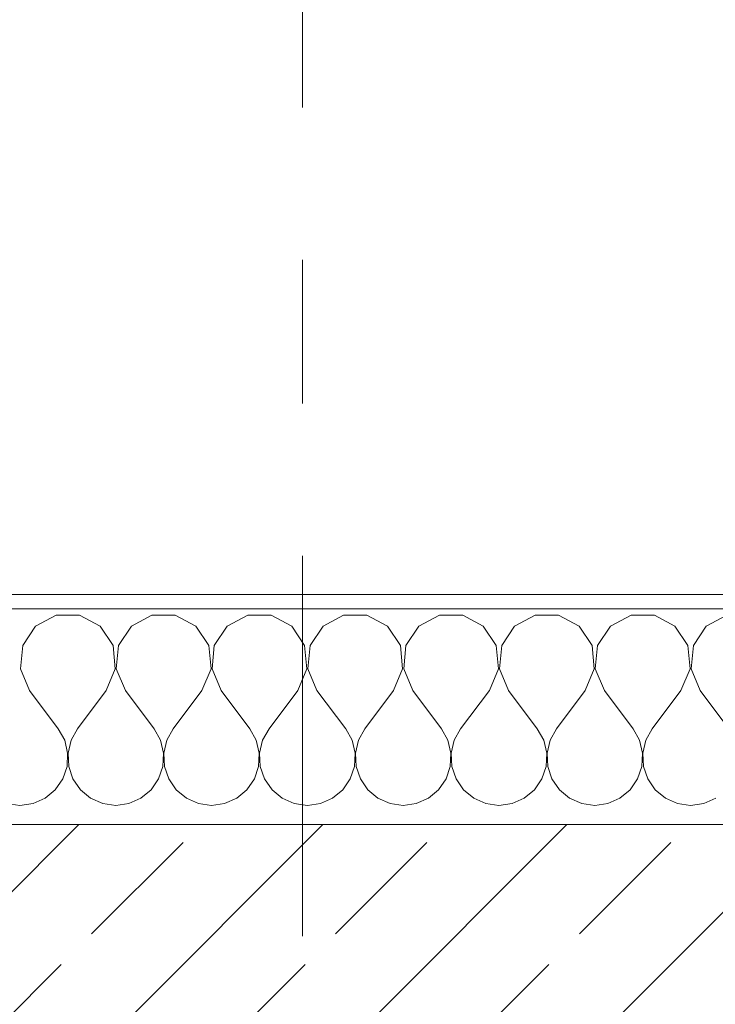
# Model space of a CAD drawing. Header units: metres. Extents: x -4 to 99, y -11 to 17.
# Tile 318 of 656: x 25.533 to 26.017, y 13.57 to 14.255. Entities that reach past the tile are written whole.
import ezdxf

# ---------------------------------------------------------------- set-up
doc = ezdxf.new("R2010")
doc.units = ezdxf.units.M
doc.header["$MEASUREMENT"] = 0
doc.linetypes.add('Strichlinie doppelt', pattern=[0.546806, 0.264583, -0.105833, 0.070556, -0.105833])
for name, color, linetype in [('152 - Bemaßung_ Beschriftung.Ausbau', 7, 'Continuous'), ('451 - Universal.Achsen Raster', 7, 'Continuous'), ('603 - Struktur.Bodenplatte_ Decke Roh', 7, 'Continuous'), ('604 - Struktur.Wand Aussen', 7, 'Continuous')]:
    doc.layers.add(name, color=color, linetype=linetype)
doc.styles.add('ERSTELLTER_STIL_2', font='txt')
doc.dimstyles.new('ERSTELLTER_STIL__2', dxfattribs={"dimtxt": 0.1, "dimasz": 0.0532, "dimexe": 0.18, "dimexo": 0.0625, "dimgap": 0, "dimtad": 1, "dimtih": 1, "dimtoh": 1, "dimzin": 0, "dimdsep": 46, "dimtxsty": 'ERSTELLTER_STIL_2', "dimblk": 'ARROWHEAD_2', "dimblk1": 'ARROWHEAD_2', "dimblk2": 'ARROWHEAD_2', "dimcen": 0.09, "dimse1": 1, "dimse2": 1, "dimclrd": 7, "dimclre": 7, "dimclrt": 7, "dimazin": 0, "dimtfac": 1, "dimtdec": 4, "dimtmove": 0, "dimatfit": 3, "dimfxl": 1, "dimtolj": 1, "dimtzin": 0, "dimarcsym": 0})

# ---------------------------------------------------------------- blocks, each defined once
blk = doc.blocks.new('*X35')
at = {"layer": '604 - Struktur.Wand Aussen', "color": 7, "linetype": 'Continuous', "lineweight": 5}
for p, q in [((25.55855, 13.84066), (25.54424, 13.83299)), ((25.57479, 13.84066), (25.55855, 13.84066)), ((25.5891, 13.83299), (25.57479, 13.84066)), ((25.62521, 13.84066), (25.6109, 13.83299)), ((25.64145, 13.84066), (25.62521, 13.84066)), ((25.65576, 13.83299), (25.64145, 13.84066)), ((25.69188, 13.84066), (25.67757, 13.83299)), ((25.70812, 13.84066), (25.69188, 13.84066)), ((25.72243, 13.83299), (25.70812, 13.84066)), ((25.75855, 13.84066), (25.74424, 13.83299)), ((25.77479, 13.84066), (25.75855, 13.84066)), ((25.7891, 13.83299), (25.77479, 13.84066)), ((25.82521, 13.84066), (25.8109, 13.83299)), ((25.84145, 13.84066), (25.82521, 13.84066)), ((25.85576, 13.83299), (25.84145, 13.84066)), ((25.89188, 13.84066), (25.87757, 13.83299)), ((25.90812, 13.84066), (25.89188, 13.84066)), ((25.92243, 13.83299), (25.90812, 13.84066)), ((25.95855, 13.84066), (25.94424, 13.83299)), ((25.97479, 13.84066), (25.95855, 13.84066)), ((25.9891, 13.83299), (25.97479, 13.84066)), ((26.02521, 13.84066), (26.0109, 13.83299)), ((25.54424, 13.83299), (25.53525, 13.81947)), ((25.59808, 13.81947), (25.5891, 13.83299)), ((25.6109, 13.83299), (25.60192, 13.81947)), ((25.66475, 13.81947), (25.65576, 13.83299)), ((25.67757, 13.83299), (25.66858, 13.81947)), ((25.73142, 13.81947), (25.72243, 13.83299)), ((25.74424, 13.83299), (25.73525, 13.81947)), ((25.79808, 13.81947), (25.7891, 13.83299)), ((25.8109, 13.83299), (25.80192, 13.81947)), ((25.86475, 13.81947), (25.85576, 13.83299)), ((25.87757, 13.83299), (25.86858, 13.81947)), ((25.93142, 13.81947), (25.92243, 13.83299)), ((25.94424, 13.83299), (25.93525, 13.81947)), ((25.99808, 13.81947), (25.9891, 13.83299)), ((26.0109, 13.83299), (26.00192, 13.81947)), ((25.53525, 13.81947), (25.53371, 13.8033)), ((25.59962, 13.8033), (25.59808, 13.81947)), ((25.60192, 13.81947), (25.60038, 13.8033)), ((25.66629, 13.8033), (25.66475, 13.81947)), ((25.66858, 13.81947), (25.66705, 13.8033)), ((25.73295, 13.8033), (25.73142, 13.81947)), ((25.73525, 13.81947), (25.73371, 13.8033)), ((25.79962, 13.8033), (25.79808, 13.81947)), ((25.80192, 13.81947), (25.80038, 13.8033)), ((25.86629, 13.8033), (25.86475, 13.81947)), ((25.86858, 13.81947), (25.86705, 13.8033)), ((25.93295, 13.8033), (25.93142, 13.81947)), ((25.93525, 13.81947), (25.93371, 13.8033)), ((25.99962, 13.8033), (25.99808, 13.81947)), ((26.00192, 13.81947), (26.00038, 13.8033)), ((25.53371, 13.8033), (25.54, 13.78833)), ((25.59333, 13.78833), (25.59962, 13.8033)), ((25.60038, 13.8033), (25.60667, 13.78833)), ((25.66, 13.78833), (25.66629, 13.8033)), ((25.66705, 13.8033), (25.67333, 13.78833)), ((25.72667, 13.78833), (25.73295, 13.8033)), ((25.73371, 13.8033), (25.74, 13.78833)), ((25.79333, 13.78833), (25.79962, 13.8033)), ((25.80038, 13.8033), (25.80667, 13.78833)), ((25.86, 13.78833), (25.86629, 13.8033)), ((25.86705, 13.8033), (25.87333, 13.78833)), ((25.92667, 13.78833), (25.93295, 13.8033)), ((25.93371, 13.8033), (25.94, 13.78833)), ((25.99333, 13.78833), (25.99962, 13.8033)), ((26.00038, 13.8033), (26.00667, 13.78833)), ((25.54, 13.78833), (25.56, 13.76167)), ((25.59333, 13.78833), (25.57333, 13.76167)), ((25.60667, 13.78833), (25.62667, 13.76167)), ((25.66, 13.78833), (25.64, 13.76167)), ((25.67333, 13.78833), (25.69333, 13.76167)), ((25.72667, 13.78833), (25.70667, 13.76167)), ((25.74, 13.78833), (25.76, 13.76167)), ((25.79333, 13.78833), (25.77333, 13.76167)), ((25.80667, 13.78833), (25.82667, 13.76167)), ((25.86, 13.78833), (25.84, 13.76167)), ((25.87333, 13.78833), (25.89333, 13.76167)), ((25.92667, 13.78833), (25.90667, 13.76167)), ((25.94, 13.78833), (25.96, 13.76167)), ((25.99333, 13.78833), (25.97333, 13.76167)), ((26.00667, 13.78833), (26.02667, 13.76167)), ((25.56445, 13.75362), (25.56, 13.76167)), ((25.57333, 13.76167), (25.56888, 13.75362)), ((25.63112, 13.75362), (25.62667, 13.76167)), ((25.64, 13.76167), (25.63555, 13.75362)), ((25.69778, 13.75362), (25.69333, 13.76167)), ((25.70667, 13.76167), (25.70222, 13.75362)), ((25.76445, 13.75362), (25.76, 13.76167)), ((25.77333, 13.76167), (25.76888, 13.75362)), ((25.83112, 13.75362), (25.82667, 13.76167)), ((25.84, 13.76167), (25.83555, 13.75362)), ((25.89778, 13.75362), (25.89333, 13.76167)), ((25.90667, 13.76167), (25.90222, 13.75362)), ((25.96445, 13.75362), (25.96, 13.76167)), ((25.97333, 13.76167), (25.96888, 13.75362)), ((25.56653, 13.74466), (25.56445, 13.75362)), ((25.56888, 13.75362), (25.5668, 13.74466)), ((25.6332, 13.74466), (25.63112, 13.75362)), ((25.63555, 13.75362), (25.63347, 13.74466)), ((25.69987, 13.74466), (25.69778, 13.75362)), ((25.70222, 13.75362), (25.70013, 13.74466)), ((25.76653, 13.74466), (25.76445, 13.75362)), ((25.76888, 13.75362), (25.7668, 13.74466)), ((25.8332, 13.74466), (25.83112, 13.75362)), ((25.83555, 13.75362), (25.83347, 13.74466)), ((25.89987, 13.74466), (25.89778, 13.75362)), ((25.90222, 13.75362), (25.90013, 13.74466)), ((25.96653, 13.74466), (25.96445, 13.75362)), ((25.96888, 13.75362), (25.9668, 13.74466)), ((25.56609, 13.73547), (25.56653, 13.74466)), ((25.5668, 13.74466), (25.56725, 13.73547)), ((25.63275, 13.73547), (25.6332, 13.74466)), ((25.63347, 13.74466), (25.63391, 13.73547)), ((25.69942, 13.73547), (25.69987, 13.74466)), ((25.70013, 13.74466), (25.70058, 13.73547)), ((25.76609, 13.73547), (25.76653, 13.74466)), ((25.7668, 13.74466), (25.76725, 13.73547)), ((25.83275, 13.73547), (25.8332, 13.74466)), ((25.83347, 13.74466), (25.83391, 13.73547)), ((25.89942, 13.73547), (25.89987, 13.74466)), ((25.90013, 13.74466), (25.90058, 13.73547)), ((25.96609, 13.73547), (25.96653, 13.74466)), ((25.9668, 13.74466), (25.96725, 13.73547)), ((25.56315, 13.72676), (25.56609, 13.73547)), ((25.56725, 13.73547), (25.57019, 13.72676)), ((25.62981, 13.72676), (25.63275, 13.73547)), ((25.63391, 13.73547), (25.63685, 13.72676)), ((25.69648, 13.72676), (25.69942, 13.73547)), ((25.70058, 13.73547), (25.70352, 13.72676)), ((25.76315, 13.72676), (25.76609, 13.73547)), ((25.76725, 13.73547), (25.77019, 13.72676)), ((25.82981, 13.72676), (25.83275, 13.73547)), ((25.83391, 13.73547), (25.83685, 13.72676)), ((25.89648, 13.72676), (25.89942, 13.73547)), ((25.90058, 13.73547), (25.90352, 13.72676)), ((25.96315, 13.72676), (25.96609, 13.73547)), ((25.96725, 13.73547), (25.97019, 13.72676)), ((25.55794, 13.71918), (25.56315, 13.72676)), ((25.57019, 13.72676), (25.57539, 13.71918)), ((25.62461, 13.71918), (25.62981, 13.72676)), ((25.63685, 13.72676), (25.64206, 13.71918)), ((25.69127, 13.71918), (25.69648, 13.72676)), ((25.70352, 13.72676), (25.70873, 13.71918)), ((25.75794, 13.71918), (25.76315, 13.72676)), ((25.77019, 13.72676), (25.77539, 13.71918)), ((25.82461, 13.71918), (25.82981, 13.72676)), ((25.83685, 13.72676), (25.84206, 13.71918)), ((25.89127, 13.71918), (25.89648, 13.72676)), ((25.90352, 13.72676), (25.90873, 13.71918)), ((25.95794, 13.71918), (25.96315, 13.72676)), ((25.97019, 13.72676), (25.97539, 13.71918)), ((25.55086, 13.71331), (25.55794, 13.71918)), ((25.57539, 13.71918), (25.58248, 13.71331)), ((25.61752, 13.71331), (25.62461, 13.71918)), ((25.64206, 13.71918), (25.64914, 13.71331)), ((25.68419, 13.71331), (25.69127, 13.71918)), ((25.70873, 13.71918), (25.71581, 13.71331)), ((25.75086, 13.71331), (25.75794, 13.71918)), ((25.77539, 13.71918), (25.78248, 13.71331)), ((25.81752, 13.71331), (25.82461, 13.71918)), ((25.84206, 13.71918), (25.84914, 13.71331)), ((25.88419, 13.71331), (25.89127, 13.71918)), ((25.90873, 13.71918), (25.91581, 13.71331)), ((25.95086, 13.71331), (25.95794, 13.71918)), ((25.97539, 13.71918), (25.98248, 13.71331)), ((25.54244, 13.7096), (25.55086, 13.71331)), ((25.58248, 13.71331), (25.59089, 13.7096)), ((25.60911, 13.7096), (25.61752, 13.71331)), ((25.64914, 13.71331), (25.65756, 13.7096)), ((25.67578, 13.7096), (25.68419, 13.71331)), ((25.71581, 13.71331), (25.72422, 13.7096)), ((25.74244, 13.7096), (25.75086, 13.71331)), ((25.78248, 13.71331), (25.79089, 13.7096)), ((25.80911, 13.7096), (25.81752, 13.71331)), ((25.84914, 13.71331), (25.85756, 13.7096)), ((25.87578, 13.7096), (25.88419, 13.71331)), ((25.91581, 13.71331), (25.92422, 13.7096)), ((25.94244, 13.7096), (25.95086, 13.71331)), ((25.98248, 13.71331), (25.99089, 13.7096)), ((26.00911, 13.7096), (26.01752, 13.71331)), ((25.52422, 13.7096), (25.53333, 13.70833)), ((25.53333, 13.70833), (25.54244, 13.7096)), ((25.59089, 13.7096), (25.6, 13.70833)), ((25.6, 13.70833), (25.60911, 13.7096)), ((25.65756, 13.7096), (25.66667, 13.70833)), ((25.66667, 13.70833), (25.67578, 13.7096)), ((25.72422, 13.7096), (25.73333, 13.70833)), ((25.73333, 13.70833), (25.74244, 13.7096)), ((25.79089, 13.7096), (25.8, 13.70833)), ((25.8, 13.70833), (25.80911, 13.7096)), ((25.85756, 13.7096), (25.86667, 13.70833)), ((25.86667, 13.70833), (25.87578, 13.7096)), ((25.92422, 13.7096), (25.93333, 13.70833)), ((25.93333, 13.70833), (25.94244, 13.7096)), ((25.99089, 13.7096), (26, 13.70833)), ((26, 13.70833), (26.00911, 13.7096))]:
    blk.add_line(p, q, dxfattribs=at)
blk = doc.blocks.new('*D241')
at = {"layer": '152 - Bemaßung_ Beschriftung.Ausbau', "color": 7, "linetype": 'Continuous', "lineweight": 5}
for p, q in [((25.14, 14.8025), (25.14, 14.9075)), ((26.34, 14.8025), (26.34, 14.9075)), ((25.16021, 14.89), (25.11979, 14.82)), ((26.36021, 14.89), (26.31979, 14.82)), ((25.14, 14.855), (26.34, 14.855))]:
    blk.add_line(p, q, dxfattribs=at)
at = {"layer": '152 - Bemaßung_ Beschriftung.Ausbau', "color": 7, "lineweight": 5, "insert": (25.60697, 14.875), "char_height": 0.1, "attachment_point": 7, "style": 'ERSTELLTER_STIL_2'}
blk.add_mtext('\\A1;{\\pql;\\fArial|b0|i0|c0|p38;1,20}', dxfattribs=at)
blk = doc.blocks.new('ARROWHEAD_2')
at = {"color": 0, "linetype": 'Continuous', "lineweight": 0}
for p, q in [((-0.378, -0.655), (0.378, 0.655)), ((0, 0), (-1, 0))]:
    blk.add_line(p, q, dxfattribs=at)
blk = doc.blocks.new('*D273')
at = {"layer": '152 - Bemaßung_ Beschriftung.Ausbau', "color": 7, "linetype": 'Continuous', "lineweight": 5}
for p, q in [((18.6, 15.3025), (18.6, 15.4075)), ((25.65002, 15.3025), (25.65002, 15.4075)), ((18.62021, 15.39), (18.57979, 15.32)), ((25.67023, 15.39), (25.62982, 15.32)), ((18.48, 15.355), (18.6, 15.355)), ((18.6, 15.355), (25.65002, 15.355))]:
    blk.add_line(p, q, dxfattribs=at)
at = {"layer": '152 - Bemaßung_ Beschriftung.Ausbau', "color": 7, "lineweight": 5, "char_height": 0.1, "attachment_point": 7, "style": 'ERSTELLTER_STIL_2'}
for s, insert in [('\\A1;{\\pql;\\fArial|b0|i0|c0|p38;7,05}', (21.9161, 15.375)), ('\\A1;{\\pql;\\fArial|b0|i0|c0|p38;17}', (25.47802, 15.375))]:
    blk.add_mtext(s, dxfattribs=dict(at, insert=insert))
blk = doc.blocks.new('*D274')
at = {"layer": '152 - Bemaßung_ Beschriftung.Ausbau', "color": 7, "linetype": 'Continuous', "lineweight": 5}
for p, q in [((25.65002, 15.3025), (25.65002, 15.4075)), ((25.82002, 15.3025), (25.82002, 15.4075)), ((25.67023, 15.39), (25.62982, 15.32)), ((25.84023, 15.39), (25.79982, 15.32)), ((25.65002, 15.355), (25.82002, 15.355))]:
    blk.add_line(p, q, dxfattribs=at)
blk = doc.blocks.new('*D275')
at = {"layer": '152 - Bemaßung_ Beschriftung.Ausbau', "color": 7, "linetype": 'Continuous', "lineweight": 5}
for p, q in [((25.82002, 15.3025), (25.82002, 15.4075)), ((29.23003, 15.3025), (29.23003, 15.4075)), ((25.84023, 15.39), (25.79982, 15.32)), ((29.25023, 15.39), (29.20982, 15.32)), ((25.82002, 15.355), (29.23003, 15.355))]:
    blk.add_line(p, q, dxfattribs=at)
at = {"layer": '152 - Bemaßung_ Beschriftung.Ausbau', "color": 7, "lineweight": 5, "char_height": 0.1, "attachment_point": 7, "style": 'ERSTELLTER_STIL_2'}
for s, insert in [('\\A1;{\\pql;\\fArial|b0|i0|c0|p38;3,41}', (27.31611, 15.375)), ('\\A1;{\\pql;\\fArial|b0|i0|c0|p38;17}', (29.05802, 15.375))]:
    blk.add_mtext(s, dxfattribs=dict(at, insert=insert))
blk = doc.blocks.new('*D312')
at = {"layer": '152 - Bemaßung_ Beschriftung.Ausbau', "color": 7, "linetype": 'Continuous', "lineweight": 5}
for p, q in [((22.27999, 15.8025), (22.27999, 15.9075)), ((22.3002, 15.89), (22.25978, 15.82)), ((25.6002, 15.89), (25.55978, 15.82)), ((21.97999, 15.855), (22.27999, 15.855)), ((22.27999, 15.855), (25.57999, 15.855))]:
    blk.add_line(p, q, dxfattribs=at)
at = {"layer": '152 - Bemaßung_ Beschriftung.Ausbau', "color": 7, "lineweight": 5, "insert": (23.79696, 15.875), "char_height": 0.1, "attachment_point": 7, "style": 'ERSTELLTER_STIL_2'}
blk.add_mtext('\\A1;{\\pql;\\fArial|b0|i0|c0|p38;3,30}', dxfattribs=at)
blk = doc.blocks.new('*D313')
at = {"layer": '152 - Bemaßung_ Beschriftung.Ausbau', "color": 7, "linetype": 'Continuous', "lineweight": 5}
for p, q in [((25.57999, 15.8025), (25.57999, 15.9075)), ((25.6002, 15.89), (25.55978, 15.82)), ((25.9002, 15.89), (25.85978, 15.82)), ((22.27999, 15.855), (25.57999, 15.855)), ((25.57999, 15.855), (25.87999, 15.855))]:
    blk.add_line(p, q, dxfattribs=at)
at = {"layer": '152 - Bemaßung_ Beschriftung.Ausbau', "color": 7, "lineweight": 5, "insert": (25.6541, 15.875), "char_height": 0.1, "attachment_point": 7, "style": 'ERSTELLTER_STIL_2'}
blk.add_mtext('\\A1;{\\pql;\\fArial|b0|i0|c0|p38;30}', dxfattribs=at)
blk = doc.blocks.new('*D314')
at = {"layer": '152 - Bemaßung_ Beschriftung.Ausbau', "color": 7, "linetype": 'Continuous', "lineweight": 5}
for p, q in [((25.87999, 15.8025), (25.87999, 15.9075)), ((29.17999, 15.8025), (29.17999, 15.9075)), ((25.9002, 15.89), (25.85978, 15.82)), ((29.2002, 15.89), (29.15978, 15.82)), ((25.57999, 15.855), (25.87999, 15.855)), ((25.87999, 15.855), (29.17999, 15.855))]:
    blk.add_line(p, q, dxfattribs=at)
at = {"layer": '152 - Bemaßung_ Beschriftung.Ausbau', "color": 7, "lineweight": 5, "insert": (27.39696, 15.875), "char_height": 0.1, "attachment_point": 7, "style": 'ERSTELLTER_STIL_2'}
blk.add_mtext('\\A1;{\\pql;\\fArial|b0|i0|c0|p38;3,30}', dxfattribs=at)

msp = doc.modelspace()

# ---------------------------------------------------------------- hatches: boundary and pattern name
at = {"layer": '604 - Struktur.Wand Aussen', "linetype": 'Continuous', "lineweight": 0, "true_color": 0x000000}
h = msp.add_hatch(dxfattribs=at)
h.set_pattern_fill('Verputz_0001', color=18, style=0, pattern_type=2)
h.set_pattern_definition([(0, (0, 0), (0, 0.08660254), [0, -0.05]), (0, (0.025, 0.0433), (0, 0.08660254), [0, -0.05])])
h.paths.add_polyline_path([(25.05, 13.855), (25.05, 13.845), (26.43, 13.845), (26.43, 13.855)])
h = msp.add_hatch(dxfattribs=at)
h.set_pattern_fill('Beton__Stahlbeton_0001', color=18, style=0, pattern_type=2)
h.set_pattern_definition([(45, (0, 0), (-0.0848528, 0.0848528), []), (45, (-0.04243, 0.04243), (-0.0848528, 0.0848528), [0.09, -0.03])])
h.paths.add_polyline_path([(25.08, 13.695), (25.08, 13.575), (25.14, 13.575), (25.14, 13.505), (25.14, 13.455), (26.34, 13.455), (26.34, 13.505), (26.34, 13.575), (26.4, 13.575), (26.4, 13.695)])

# ---------------------------------------------------------------- linework, layer by layer
at = {"layer": '451 - Universal.Achsen Raster', "color": 160, "linetype": 'Strichlinie doppelt', "lineweight": 9, "true_color": 0x3232ff}
msp.add_line((25.72999, -10.585), (25.72999, 16.355), dxfattribs=at)
at = {"layer": '603 - Struktur.Bodenplatte_ Decke Roh', "color": 7, "linetype": 'Continuous', "lineweight": 18, "flags": 128}
msp.add_lwpolyline([(47.47999, 13.695), (14.77999, 13.695), (14.77999, 12.99998), (14.84, 12.99998), (14.84, 8.58498), (13.03, 8.58498), (13.03, 8.72498), (11.41, 8.72498), (11.41, 12.99998), (11.47999, 12.99998), (11.47999, 13.695), (-0.015, 13.695), (-0.015, 0.005)], dxfattribs=at)
at = {"layer": '604 - Struktur.Wand Aussen', "color": 7, "linetype": 'Continuous', "lineweight": 5}
msp.add_line((26.4, 13.845), (25.08, 13.845), dxfattribs=at)
at = {"layer": '604 - Struktur.Wand Aussen', "color": 7, "linetype": 'Continuous', "lineweight": 13}
msp.add_line((26.4, 13.695), (25.08, 13.695), dxfattribs=at)
at = {"layer": '604 - Struktur.Wand Aussen', "color": 7, "linetype": 'Continuous', "lineweight": 5, "flags": 128}
msp.add_lwpolyline([(26.43, 13.855), (25.05, 13.855)], dxfattribs=at)

# ---------------------------------------------------------------- block references
at = {"layer": '604 - Struktur.Wand Aussen', "color": 7, "lineweight": 18}
msp.add_blockref('*X35', (0, 0), dxfattribs=at)

# ---------------------------------------------------------------- dimensions: what is measured, and where the dimension line sits
at = {"layer": '152 - Bemaßung_ Beschriftung.Ausbau', "color": 7, "linetype": 'Continuous', "lineweight": 5}
for base, p1, p2, picture, middle in [((25.57999, 15.855), (22.27999, 12.99998), (25.57999, 12.99998), '*D312', (23.92684, 15.925)), ((25.87999, 15.855), (25.57999, 12.99998), (25.87999, 12.99998), '*D313', (25.73034, 15.925)), ((29.17999, 15.855), (25.87999, 12.99998), (29.17999, 12.99998), '*D314', (27.52684, 15.925)), ((25.65002, 15.355), (18.6, 10.74998), (25.65002, 10.74998), '*D273', (22.04598, 15.425)), ((29.23003, 15.355), (25.82002, 10.74998), (29.23003, 10.62499), '*D275', (27.44599, 15.425)), ((25.82002, 15.355), (25.65002, 10.74998), (25.82002, 10.74998), '*D274', (25.55426, 15.425)), ((26.34, 14.855), (25.14, 13.575), (26.34, 13.575), '*D241', (25.73685, 14.925))]:
    dim = msp.add_linear_dim(base=base, p1=p1, p2=p2, dimstyle='ERSTELLTER_STIL__2', dxfattribs=at)
    dim.commit()
    dim.dimension.update_dxf_attribs({"geometry": picture, "text_midpoint": middle, "dimtype": 160})

doc.saveas('drawing.dxf')
